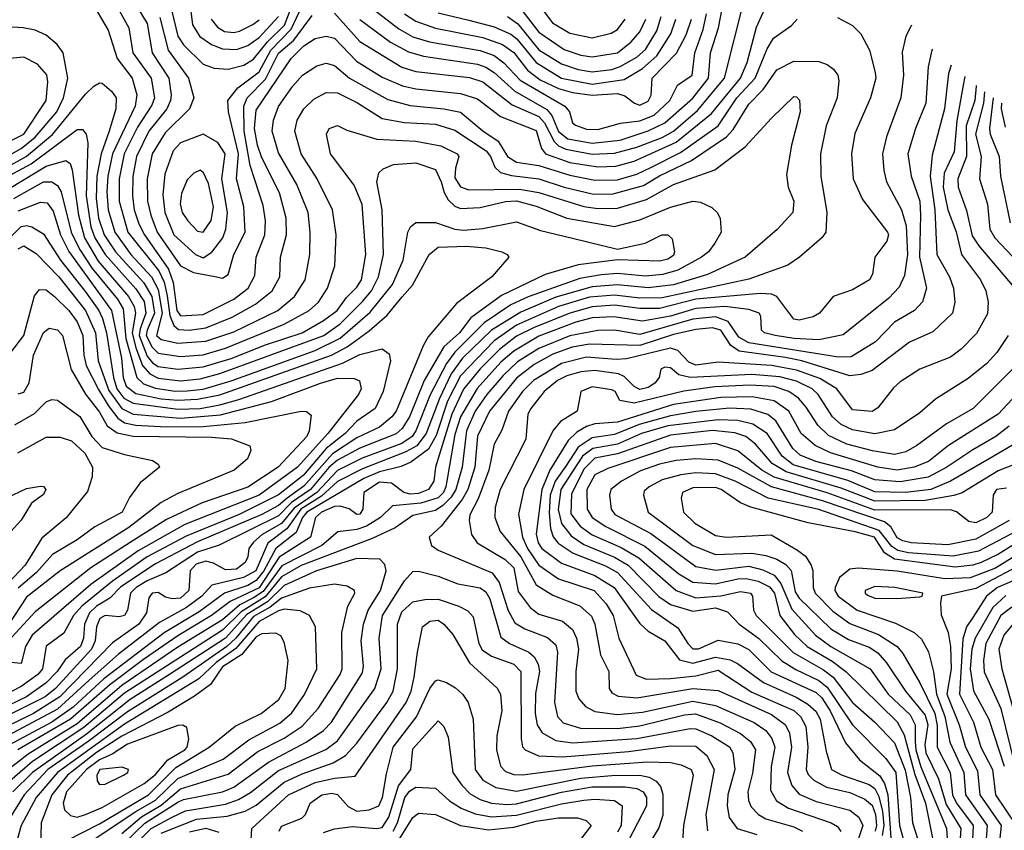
# Model space of a CAD drawing. Extents: x 501367 to 657802, y 482273 to 547541.
# Tile 711 of 714: x 626570 to 630087, y 512008 to 514904. Entities that reach past the tile are written whole.
import ezdxf

# ---------------------------------------------------------------- set-up
doc = ezdxf.new("R2010")
doc.units = 0

msp = doc.modelspace()

# ---------------------------------------------------------------- linework, layer by layer
at = {"layer": '0CON20XD'}
for points in [[(627084.9, 515054.9), (627135, 514844.7), (627155, 514813.8), (627225, 514744.3), (627265, 514730.6), (627315, 514727.3), (627371.1, 514741.1), (627405, 514762.2), (627455, 514825.1), (627515.7, 514884.3), (627560.6, 514999.4)], [(626898.8, 514985), (626960.2, 514875), (626973.8, 514785), (627040.3, 514695), (627052, 514625), (627042.1, 514597.9), (626990.6, 514519.4), (626943.4, 514425), (626925.5, 514335), (626925.6, 514255), (626956.4, 514145), (627066.6, 514006.6), (627085.8, 513965.8), (627097, 513917), (627106.8, 513846.8), (627120.8, 513810.8), (627137.5, 513797.5), (627175, 513795.1), (627235, 513802.4), (627329.1, 513840.9), (627412.5, 513887.5), (627472, 513935), (627498.9, 513985), (627501.2, 514055), (627522.7, 514135), (627522.4, 514195), (627498.1, 514285), (627435, 514410), (627419.3, 514455), (627408.5, 514515), (627415, 514580.8), (627540.2, 514765), (627585, 514809.8), (627625, 514836.4), (627665, 514844.8), (627695, 514837.4), (627773.5, 514755), (627865, 514698.1), (627937.7, 514667.7), (627985, 514656.5), (628145, 514640.2), (628205, 514621.2), (628287.5, 514557.5), (628415, 514507.7), (628433.8, 514443.8), (628448.8, 514425), (628535, 514393.3), (628635, 514377.7), (628699.4, 514380.6), (628765, 514397.9), (628915, 514465.8), (629041.8, 514568.2), (629144.3, 514695), (629169.1, 514750.9), (629202.5, 514877.5), (629261, 515009)], [(626823.5, 514973.5), (626886.4, 514866.4), (626918.2, 514765), (626971.6, 514695), (626989, 514635), (626982.2, 514595), (626902.1, 514425), (626885.3, 514345), (626881.2, 514288.8), (626886.2, 514225), (626910.2, 514145), (626966.9, 514065), (627041.3, 513985), (627065, 513939.6), (627079.1, 513855), (627059.1, 513775), (627075, 513761.5), (627135, 513748.5), (627235, 513754.9), (627335, 513789.1), (627492.8, 513865), (627552.2, 513915), (627589.8, 513975), (627606.1, 514065), (627607.2, 514145), (627600, 514215), (627560.4, 514315), (627495, 514427.8), (627472, 514505), (627476.3, 514545), (627495, 514593.1), (627545, 514665.3), (627580.9, 514705), (627631, 514739), (627665, 514747.9), (627695, 514740.5), (627748.8, 514695), (627885, 514618), (627965, 514596.9), (628085.4, 514585.4), (628145, 514573), (628225, 514506.5), (628279.8, 514469.8), (628312.5, 514415), (628344.5, 514394.5), (628425, 514382.4), (628535, 514348.1), (628625, 514330.4), (628705, 514332.1), (628775, 514351.7), (628825, 514375.8), (628930.8, 514429.2), (629065.6, 514524.4), (629131.3, 514625), (629197.1, 514695), (629239.9, 514800.1), (629262.4, 514837.6), (629327.5, 514882.5), (629347.5, 514905)], [(626968.8, 514985), (627025, 514890.4), (627043.5, 514785), (627103, 514695), (627111.2, 514635), (627109.4, 514615), (627095.8, 514585), (627032, 514505), (626987.3, 514415), (626974, 514344), (626972.6, 514275), (626979.6, 514225), (626995.7, 514175), (627016.2, 514135), (627102.1, 514012.2), (627118.7, 513965), (627131.6, 513865), (627145, 513845.7), (627225, 513850.6), (627335.1, 513904.9), (627386.6, 513945), (627410.3, 513989.7), (627415.2, 514055), (627446.3, 514135), (627448.4, 514185), (627439.9, 514239.9), (627393.3, 514383.3), (627371.6, 514505), (627370.5, 514595), (627383.1, 514625), (627448.6, 514691.4), (627495, 514784), (627549, 514831), (627615, 514919.1)], [(627071.2, 514911.2), (627100.7, 514795), (627172.7, 514695), (627192.4, 514625), (627176.4, 514585), (627090.1, 514499.9), (627043.4, 514425), (627025.7, 514335), (627027.1, 514255), (627038.4, 514205), (627061.5, 514145), (627145, 514024.7), (627190.5, 514000.5), (627266.8, 513986.8), (627295, 513980.4), (627315, 513992.9), (627335.6, 514065), (627375.5, 514145), (627370.8, 514235), (627344.6, 514335), (627351.8, 514425), (627316.2, 514575), (627314.2, 514615), (627349.3, 514660.7), (627425, 514717.5), (627467.5, 514795), (627540.4, 514869.6), (627588.8, 514975)], [(627176.6, 514975), (627187, 514885), (627213.4, 514843.4), (627255.4, 514815), (627295, 514799), (627345, 514797.7), (627385, 514811.5), (627425, 514839.5), (627495.1, 514915)], [(627695, 514926.6), (627785, 514825.2), (627935, 514733.5), (627985, 514718.5), (628176.8, 514696.8), (628225, 514682.2), (628329.7, 514599.7), (628425, 514557.8), (628444.5, 514535), (628478.8, 514468.9), (628495, 514452.9), (628520.9, 514440.9), (628615, 514422.8), (628695, 514426.4), (628775, 514447.8), (628865, 514482.9), (628905, 514505.6), (628990.9, 514579.1), (629087.5, 514695), (629158, 514975)], [(627775, 514988), (627925, 514870.5), (627975, 514842.8), (628034.5, 514824.5), (628215, 514793.4), (628265, 514776), (628300, 514750), (628357.6, 514687.6), (628517.2, 514595), (628534.1, 514575), (628544.7, 514535), (628555, 514527.2), (628595, 514512.7), (628635, 514511.3), (628716, 514534), (628785, 514542.7), (628836.8, 514563.2), (628892.9, 514615), (628920.3, 514669.7), (628971.8, 514705), (628981.8, 514785), (629011.5, 514868.5), (629023.1, 514925)], [(627785, 514904.1), (627895, 514823.5), (627958.7, 514788.7), (628012.9, 514773), (628205, 514744.6), (628235, 514734.6), (628265, 514715.2), (628338.5, 514648.5), (628453.2, 514583.2), (628471, 514561), (628495, 514504.5), (628528.6, 514478.6), (628615, 514462.9), (628715, 514473.2), (628815, 514507.2), (628875, 514535.7), (628975, 514623.8), (629031.1, 514695), (629037.6, 514785), (629066.7, 514875), (629085.5, 514975)], [(628418.9, 514965), (628473, 514893), (628535, 514855.5), (628615, 514839.4), (628682.9, 514855), (628705, 514868.4), (628732.6, 514905)], [(627944.1, 514924.1), (627985, 514898.9), (628055, 514873.5), (628225, 514839.9), (628294.6, 514814.6), (628335, 514786.1), (628383.9, 514723.9), (628429.1, 514689.1), (628495, 514658), (628545, 514643.3), (628615, 514634), (628705, 514640.2), (628731.5, 514631.5), (628766.7, 514605), (628785, 514598.9), (628815, 514612.6), (628825.8, 514634.2), (628829.1, 514695), (628915.9, 514784.1), (628950.9, 514849.1), (628969.3, 514905)], [(628065, 514927.8), (628175, 514901.5), (628265, 514878.2), (628325, 514851.8), (628345.9, 514835), (628415, 514750.4), (628505.9, 514695), (628615, 514672.9), (628729.4, 514690.6), (628795, 514729.7), (628846, 514775), (628896.4, 514853.6), (628914.3, 514905)], [(628355, 514948.9), (628425, 514858.8), (628515, 514796.8), (628575, 514776.9), (628615, 514770.7), (628705, 514785.5), (628754.8, 514825), (628785, 514859.7), (628806.3, 514905)], [(629491.2, 514911.2), (629545, 514882.9), (629575, 514852.9), (629606.2, 514795), (629626.4, 514715), (629627.9, 514695), (629609.7, 514625), (629553.4, 514496.6), (629541.2, 514425), (629547.6, 514335), (629581, 514261), (629670.4, 514145), (629673.6, 514135), (629667.5, 514112.5), (629624.2, 514055), (629616.5, 513995), (629605.6, 513975), (629545, 513938.5), (629475.4, 513914.6), (629427.3, 513855), (629405, 513842.6), (629355, 513830), (629335, 513833.9), (629275, 513914.8), (629255, 513922.8), (629215, 513925.1), (628985, 513904.9), (628855, 513871.8), (628785, 513871.5), (628695, 513884.2), (628615, 513878.5), (628535, 513855.7), (628405, 513802.5), (628345, 513772.9), (628284.1, 513725.9), (628215, 513656.8), (628155, 513583.8), (628113.8, 513495), (628055.8, 513305), (628049.6, 513255), (628030, 513225), (627995, 513210.9), (627965, 513209.4), (627942.6, 513215), (627897.9, 513247.9), (627855, 513251.2), (627799.2, 513215), (627796, 513155), (627785, 513137.7), (627775, 513136.2), (627746.7, 513156.7), (627715, 513166.5), (627695, 513164.9), (627647.9, 513145), (627626.5, 513125), (627608.5, 513055), (627496.5, 512983.5), (627425, 512874.6), (627321.8, 512825), (627255.2, 512775), (627135, 512702.7), (627012.2, 512617.8), (626892, 512528), (626751.8, 512405), (626563.6, 512295)], [(627254.4, 514905), (627276.8, 514876.8), (627302, 514862), (627335, 514858.3), (627355, 514863), (627403.5, 514886.5), (627425, 514903.7)], [(628312.2, 514915), (628349.3, 514889.3), (628425, 514796.4), (628505, 514746.2), (628565, 514725.4), (628615, 514717.2), (628685, 514725.4), (628715, 514735.9), (628775, 514769.9), (628805, 514797.5), (628846.4, 514863.6), (628862, 514915)], [(626473.4, 514386.6), (626575, 514443.8), (626625, 514483.6), (626702.4, 514575), (626726.8, 514625), (626742.6, 514695), (626725.3, 514785), (626704.6, 514815), (626665, 514848.9), (626625, 514866.2), (626582.5, 514875)], [(626582.5, 514875), (626505, 514879.5)], [(629756.5, 514883.4), (629755, 514881.9), (629735.7, 514844.3), (629722.1, 514787.9), (629726.5, 514705), (629717.9, 514625), (629666.9, 514485), (629651.7, 514425), (629657.2, 514365), (629666.3, 514325), (629719.6, 514225), (629737, 514167), (629741.2, 514065), (629730.6, 513989.4), (629711.7, 513948.3), (629675, 513909.2), (629511.9, 513778.1), (629425, 513760.5), (629335, 513764.4), (629268.9, 513775), (629230.6, 513785), (629219.4, 513795), (629217.8, 513845), (629211.9, 513855), (629175, 513869), (629089.1, 513879.1), (628985, 513872.6), (628895, 513844.1), (628795, 513827.2), (628692.7, 513842.7), (628615, 513838.2), (628557, 513823), (628425, 513772.8), (628335, 513720.2), (628289.3, 513680.7), (628204, 513586), (628144.6, 513484.6), (628125, 513421.5), (628092.2, 513235), (628083.5, 513215), (628065, 513195.5), (628003.1, 513176.9), (627902.3, 513167.7), (627858.4, 513125), (627809.5, 513095), (627775, 513082.7), (627706.2, 513073.8), (627649, 513025), (627507, 512953), (627439.4, 512860.6), (627405, 512838), (627356.1, 512813.9), (627295, 512760.5), (627135, 512662.5), (626935.1, 512524.9), (626775, 512388.4), (626600.1, 512279.9), (626510.3, 512209.7)], [(629830.3, 514798.2), (629827.9, 514795), (629814.8, 514735.2), (629806.8, 514605), (629769.8, 514515), (629742.6, 514425), (629754.8, 514345), (629785, 514255.8), (629787.4, 514205), (629784.2, 514055), (629809, 513945), (629794.4, 513895.6), (629766.4, 513865), (629695, 513823.3), (629626.8, 513753.2), (629540.2, 513699.8), (629495, 513698.4), (629175, 513749.8), (629139.2, 513769.2), (629100.8, 513825), (629055, 513841.8), (628975, 513833.9), (628785, 513778.8), (628695, 513794.4), (628635, 513794), (628535.8, 513774.3), (628425, 513728.7), (628348.4, 513681.6), (628296.8, 513633.2), (628238.4, 513565), (628196.9, 513505), (628166.6, 513435), (628150.2, 513305), (628127.6, 513225), (628111.6, 513198.4), (628082, 513168), (628055, 513150.7), (627975, 513132.9), (627911.8, 513088.2), (627829, 513051), (627575, 512954.3), (627505, 512913.6), (627447.4, 512842.6), (627361, 512789), (627295, 512722.9), (626945, 512497.7), (626799.3, 512375), (626616.2, 512253.8), (626525.1, 512174.9)], [(626485, 514444.8), (626585.1, 514495), (626664.8, 514615), (626671.1, 514681.1), (626666.9, 514706.9), (626634.3, 514744.3), (626585, 514769.4), (626495, 514761.1)], [(626889.4, 514505), (626861.3, 514425), (626845.8, 514344.2), (626842.8, 514265), (626852.1, 514195), (626872.4, 514135), (626912.2, 514075), (627013.9, 513963.9), (627042.7, 513915), (627052.1, 513855), (627025.6, 513795), (627022.5, 513775), (627043.4, 513733.4), (627065, 513712.1), (627145, 513700.7), (627225, 513706.7), (627305, 513730.5), (627515, 513816), (627604.7, 513865), (627637.5, 513895), (627670.2, 513945), (627695.7, 514024.3), (627700.3, 514135), (627687.4, 514225), (627632.9, 514335), (627575.2, 514425), (627553.1, 514505), (627561.1, 514545), (627585, 514585.4), (627620.6, 514619.4), (627665, 514643.1), (627705, 514642.6), (627777, 514607), (627865, 514551.3), (627945, 514536.8), (628055, 514530.2), (628125, 514509.3), (628236.3, 514435), (628252.2, 514415), (628267.1, 514377.1), (628287.7, 514357.7), (628327, 514347), (628425, 514335.6), (628515, 514305.4), (628615, 514281.4), (628685, 514280.1), (628798.6, 514311.4), (628855, 514345.6), (628969.3, 514400.7), (629095.1, 514484.9), (629118.2, 514511.8), (629175, 514602.3), (629226.1, 514653.9), (629275, 514724.7), (629335, 514755.7), (629424.5, 514754.5), (629455, 514743.2), (629477.1, 514727.1), (629492.2, 514705), (629495.7, 514685), (629489.7, 514625), (629451.2, 514525), (629431.2, 514425), (629431.4, 514345), (629453.2, 514215), (629449.1, 514145), (629435.5, 514125), (629355.2, 514054.8), (629313.4, 514026.6), (629175, 513976.9), (628865, 513910.6), (628785, 513909.3), (628695, 513920.1), (628605, 513912.3), (628495, 513878.8), (628345, 513812.6), (628265, 513756.8), (628145, 513631), (628098.8, 513541.2), (628058.3, 513418.3), (628030.9, 513369.1), (627967, 513323), (627932.6, 513307.4), (627855, 513288.8), (627800, 513265), (627596.1, 513145), (627580.4, 513125), (627558.2, 513071.8), (627484.9, 513015), (627442.6, 512935), (627415, 512900.2), (627385, 512882.9), (627301.3, 512855), (627211.1, 512788.9), (627086.8, 512713.2), (626870.8, 512549.2), (626761.7, 512448.3), (626685.3, 512394.7), (626516.2, 512303.8)], [(629897.6, 514741.8), (629888.3, 514711.7), (629874.1, 514585), (629829.8, 514420.2), (629822.3, 514345), (629839.5, 514225), (629846.2, 514065), (629891, 513985), (629905.3, 513945), (629910.6, 513895), (629901.8, 513855), (629831.7, 513788.3), (629748.7, 513751.3), (629615, 513650.9), (629574.2, 513635.8), (629535, 513631.3), (629364.5, 513684.5), (629305, 513697.1), (629139.5, 513719.5), (629110, 513740), (629075, 513794.1), (629045, 513803.2), (628985, 513797.2), (628905, 513778.9), (628785, 513740.1), (628605, 513745.1), (628543.9, 513733.9), (628475, 513709), (628408.3, 513671.7), (628345, 513623), (628247.8, 513505), (628205, 513416.2), (628196, 513305), (628170.6, 513225), (628150.6, 513189.4), (628076, 513094), (628032.9, 513055), (628041.5, 513025), (628065, 513009.2), (628257.5, 512927.5), (628283.2, 512893.2), (628315, 512793.2), (628339.3, 512749.3), (628375, 512727.8), (628455, 512696.9), (628485, 512670.9), (628491.6, 512645), (628480, 512465), (628491.1, 512415), (628511.6, 512391.6), (628573.3, 512373.4), (628705, 512372), (628785, 512381.6), (628945, 512420.4), (628984.4, 512424.4), (629072.1, 512392.1), (629145, 512353.8), (629180, 512325), (629198, 512295), (629187.8, 512212.2), (629171.5, 512145), (629173.1, 512115), (629182.4, 512092.4), (629208.7, 512065), (629235, 512049.2), (629335, 512020.2), (629366.7, 512005)], [(626485, 514355.9), (626593.7, 514415), (626686.8, 514493.2), (626805, 514637.5), (626835, 514665.9), (626855, 514677.6), (626865, 514677.1), (626898.6, 514648.6), (626915.3, 514625), (626913.8, 514585), (626889.4, 514505)], [(629945.9, 514701.3), (629940.5, 514669.5), (629918.1, 514541.9), (629908, 514432), (629872, 514355), (629868.6, 514305), (629884.9, 514225), (629915.5, 514145.5), (629934.3, 514065), (630002.2, 513975), (630021.6, 513935), (630030, 513895), (630027.1, 513852.9), (629987.5, 513782.5), (629932.9, 513727.1), (629895, 513698.4), (629785, 513655.3), (629715, 513610), (629691.1, 513588.9), (629635, 513517.7), (629615, 513503.7), (629545, 513510), (629488.9, 513585), (629428.1, 513621.9), (629345, 513652.3), (629255, 513668.9), (629065, 513680.1), (628985, 513669.1), (628960.8, 513680.8), (628921.5, 513721.5), (628895, 513730.5), (628737.3, 513692.7), (628700.7, 513689.3), (628595, 513698.1), (628505, 513676.1), (628405.5, 513615), (628366.2, 513575), (628315.9, 513505), (628292.4, 513437.6), (628265, 513387.5), (628245.5, 513295), (628207.5, 513192.4), (628177.7, 513135), (628175.7, 513114.3), (628184.2, 513065), (628204.7, 513035), (628304.7, 512975), (628335, 512945.7), (628350.7, 512860.7), (628393.7, 512803.7), (628425, 512780.2), (628509.6, 512755), (628545.2, 512725), (628559.3, 512695), (628565.9, 512655), (628556.4, 512575), (628556.8, 512505), (628567.6, 512477.6), (628590.8, 512450.8), (628625, 512432.8), (628705, 512421.9), (628795, 512430.5), (628975, 512469.8), (629055, 512453.6), (629193.7, 512393.7), (629235, 512364.7), (629256.3, 512336.3), (629267, 512305), (629254.4, 512235.6), (629251.9, 512151.9), (629272.9, 512112.9), (629316.7, 512086.7), (629469.1, 512035), (629491.9, 512021.9), (629503.3, 512003.3)], [(629986.9, 514668.7), (629986.6, 514666.6), (629981.6, 514615), (629950.4, 514525), (629952, 514415), (629921.6, 514335), (629922.6, 514305), (629951.8, 514221.8), (629971.9, 514131.9), (629995.6, 514095.6), (630115.8, 513955)], [(630016.9, 514646.5), (630012.3, 514605), (629984.1, 514495), (630004.8, 514415), (629998.4, 514335), (630027.2, 514245), (630035.7, 514155), (630053, 514125), (630204.7, 513965)], [(626505, 514331.1), (626611.6, 514388.4), (626775, 514511.8), (626795, 514511.3), (626807.6, 514495), (626813.3, 514463.3), (626808, 514275), (626824.2, 514164.2), (626838.8, 514125), (626874.9, 514065), (626985, 513942), (627015, 513896.7), (627020.6, 513855), (627000.1, 513799.9), (626997.3, 513775), (627025, 513701.5), (627045, 513677.7), (627065, 513665.3), (627135, 513655.1), (627225, 513663.8), (627325, 513693.1), (627448, 513742), (627578.8, 513785), (627655, 513829.1), (627703.8, 513865), (627738.1, 513911.9), (627775, 513948.6), (627790.6, 513975), (627806.7, 514065), (627793.4, 514243.4), (627765, 514312.5), (627680.7, 514425), (627665.6, 514495), (627675.8, 514515), (627705, 514525.4), (627738.9, 514508.9), (627846.4, 514476.4), (627985, 514469.2), (628075, 514453.6), (628132.7, 514425), (628139.2, 514415), (628126.8, 514373.2), (628125, 514339.2), (628145, 514306.1), (628175, 514295.9), (628355, 514298.8), (628425, 514286.5), (628585, 514236.7), (628635, 514229.3), (628705, 514229.9), (628808.6, 514261.4), (628905, 514314.8), (629053.1, 514366.9), (629161, 514449), (629255, 514552.2), (629335, 514629.1), (629345, 514628.5), (629355.8, 514615.8), (629358.4, 514575), (629326.5, 514455), (629308.9, 514351.1), (629315.4, 514305), (629335.4, 514255), (629332.2, 514215), (629275.3, 514154.7), (629161.5, 514055), (629027.1, 513992.9), (628905, 513956.2), (628815, 513946.1), (628705, 513956), (628615, 513950), (628485, 513912.9), (628360.5, 513859.5), (628255.1, 513794.9), (628152.3, 513695), (628110.9, 513639.1), (628069.3, 513550.7), (628021.7, 513425), (627988.5, 513381.5), (627950, 513360), (627795, 513299.7), (627705, 513253.7), (627648, 513202), (627574.3, 513155), (627524.7, 513085.3), (627456.5, 513033.5), (627413.4, 512935), (627369.1, 512910.9), (627256.4, 512883.6), (627220.3, 512845), (627165.6, 512804.4), (627069.2, 512750.8), (626922.8, 512637.2), (626818.6, 512545), (626705, 512441.1), (626492.5, 512327.5)], [(630047.3, 514624.2), (630034.3, 514515), (630036.9, 514495), (630068.6, 514415), (630073.4, 514345), (630107.6, 514177.6)], [(630076.7, 514604.9), (630076, 514585), (630089.8, 514519.8)], [(627225, 514053.2), (627256.8, 514073.2), (627295.5, 514125), (627306.2, 514155), (627312.5, 514215), (627291.8, 514335), (627303.7, 514425), (627277.9, 514465), (627225, 514495.3), (627145, 514464.2), (627118.8, 514435), (627088.1, 514351.9), (627081.5, 514278.5), (627088.9, 514215), (627120.5, 514135), (627198.1, 514065), (627225, 514053.2)], [(626495, 514278.4), (626665, 514381), (626735, 514400.7), (626750.1, 514390.1), (626757.9, 514367.9), (626780.5, 514205), (626801.8, 514125), (626850.8, 514040.8), (626958.8, 513915), (626979.3, 513879.3), (626983.6, 513855), (626972.5, 513785), (626985, 513731), (627008.4, 513668.4), (627035, 513638.2), (627065, 513623.7), (627145, 513613.4), (627215, 513620.3), (627285, 513639.5), (627656, 513775), (627715, 513817), (627795, 513896.5), (627826.5, 513935), (627851.9, 513985), (627869.8, 514065), (627864.4, 514225), (627846, 514325), (627853.1, 514356.9), (627868.7, 514371.3), (627905, 514386.9), (627985, 514392), (628055, 514368.8), (628075.9, 514324.1), (628086.1, 514286.1), (628100.4, 514260.4), (628125, 514237.5), (628145, 514229.4), (628215, 514233.2), (628305, 514254), (628345, 514256.6), (628415, 514237), (628525, 514195.1), (628695, 514165.5), (628785, 514188.6), (628895, 514233.6), (628975, 514255.8), (629002.2, 514252.2), (629042.3, 514232.3), (629061.9, 514215), (629072.5, 514195), (629075.4, 514145), (629053.6, 514105), (629030, 514075), (629005, 514055.3), (628921.5, 514008.5), (628866.9, 513993.1), (628805, 513987.7), (628705, 513996.5), (628647.6, 513992.4), (628570.4, 513979.6), (628385.9, 513914.1), (628325, 513884.9), (628229.7, 513820.3), (628124.3, 513715.7), (628094.2, 513675.8), (628036.5, 513563.5), (627985.7, 513435), (627972.4, 513415), (627935, 513390.3), (627792.9, 513337.1), (627705, 513293.3), (627631, 513215), (627550.7, 513159.3), (627505, 513104), (627436.1, 513065), (627405, 513037.3), (627389.2, 513015), (627385.5, 512985), (627375.6, 512965), (627345, 512940.5), (627305, 512938.6), (627262.4, 512962.4), (627235, 512970), (627201.1, 512958.9), (627179.1, 512935), (627174.8, 512865), (627145, 512837), (627114.4, 512834.4), (627090.7, 512840.7), (627065, 512857.3), (627042.9, 512855), (627031.5, 512838.5), (627023.4, 512785), (626995.5, 512745), (626902.1, 512677.9), (626714, 512485), (626619.4, 512425), (626474.8, 512355)], [(627225, 514144.7), (627253.9, 514186.1), (627263, 514235), (627245, 514318.8), (627227.2, 514357.2), (627215, 514366), (627192.5, 514355), (627168.3, 514331.8), (627147.6, 514282.4), (627143.6, 514246.4), (627150.2, 514215), (627170.3, 514185), (627205, 514148.6), (627225, 514144.7)], [(626548.8, 514265), (626655, 514324.5), (626684.8, 514324.8), (626705, 514311.1), (626718.2, 514288.2), (626754.3, 514145), (626784.3, 514084.3), (626829.6, 514015), (626919.2, 513905), (626940.3, 513870.3), (626949.3, 513765), (626988.3, 513625), (627013, 513603), (627055, 513587.5), (627125, 513576.8), (627168, 513578), (627225, 513584), (627325, 513613.2), (627625, 513722.1), (627715, 513765.8), (627821.5, 513858.5), (627902, 513958), (627939.6, 514045), (627956, 514145), (627966.3, 514163.7), (627985, 514179.1), (628055, 514179.5), (628125, 514155.6), (628155, 514151.7), (628225, 514157.2), (628345, 514181.8), (628430.7, 514150.7), (628545, 514123.8), (628705, 514083.8), (628803.8, 514105), (628863.8, 514135), (628885.4, 514135.4), (628901.1, 514121.1), (628909.7, 514075), (628905, 514060.9), (628885, 514048.5), (628855, 514041.6), (628705, 514046.3), (628565, 514027.7), (628447, 513993), (628291.1, 513918.9), (628181.2, 513838.8), (628141.7, 513785), (628085.4, 513734.6), (628015.1, 513615), (627962.3, 513485), (627936.2, 513443.8), (627915, 513423.8), (627785, 513373.3), (627705, 513330.5), (627675, 513304.3), (627609.1, 513225), (627541.5, 513178.5), (627495, 513130.9), (627283.1, 513026.9), (627205, 513002.1), (627092.3, 512927.7), (627025, 512899.5), (626986.7, 512875), (626966.4, 512855), (626955.6, 512795), (626945, 512775.3), (626925, 512770.2), (626875, 512775.2), (626856.7, 512765), (626845.1, 512735), (626839.9, 512685), (626826.7, 512655), (626698.5, 512515), (626661.6, 512485), (626443.5, 512376.5)], [(626565, 514220.4), (626645, 514252), (626668.9, 514248.9), (626690.2, 514220.2), (626715.5, 514135), (626745.7, 514075.7), (626898.7, 513865), (626933.3, 513695), (626940.1, 513625), (626950.8, 513595), (626985, 513568.2), (627075, 513549.7), (627135, 513544), (627205, 513547.7), (627285, 513563.5), (627684.2, 513705.8), (627739.8, 513735), (627818.1, 513791.9), (627882.3, 513847.7), (627936.3, 513913.7), (627973.2, 513955), (628032.9, 514065), (628065, 514090.6), (628164.6, 514094.6), (628235, 514088.8), (628292.9, 514075), (628311.4, 514065), (628316.9, 514055), (628257.1, 513985), (628130.4, 513889.6), (628029.6, 513770.4), (628011.2, 513738.8), (627914.5, 513505), (627899.6, 513485), (627855, 513447.8), (627775, 513409.6), (627687, 513353), (627585, 513237), (627525.1, 513194.9), (627495, 513168.4), (627435, 513136.5), (627205, 513038.5), (627055, 512960), (626932, 512878), (626892.4, 512837.6), (626845, 512808.7), (626819.2, 512785), (626802.2, 512745), (626797.8, 512695), (626786.8, 512665), (626732.8, 512617.2), (626703.8, 512575), (626665.1, 512535), (626595, 512484.9), (626405, 512394.5)], [(626505, 514094.8), (626575, 514164.8), (626595, 514168.4), (626613.9, 514163.9), (626655, 514138.8), (626715.9, 514045), (626805, 513932), (626853.2, 513865), (626866.3, 513836.3), (626880.4, 513785), (626904.7, 513625), (626917.6, 513585), (626941.7, 513551.7), (626975, 513533.3), (627135, 513511.9), (627215, 513515.1), (627285, 513527.8), (627353.5, 513546.5), (627723.6, 513676.4), (627785, 513708.1), (627865, 513727.9), (627890.2, 513710.2), (627894.6, 513685), (627868.9, 513575), (627839.4, 513515), (627775, 513470), (627733.3, 513425), (627665, 513372.1), (627582.2, 513275), (627495, 513206.3), (627354.1, 513135.9), (627165, 513058.6), (627025, 512984.5), (626901.6, 512898.4), (626791.8, 512808.2), (626761.9, 512775), (626727.5, 512712.5), (626665, 512665.9), (626651.9, 512585), (626635.2, 512565), (626575, 512522)], [(626565, 514085.2), (626585, 514095.6), (626628.9, 514068.9), (626709.4, 513985), (626804.9, 513865), (626840.9, 513785), (626850.2, 513685), (626888.9, 513578.9), (626935, 513514.7), (626975, 513494.9), (627145, 513480.2), (627287.7, 513492.3), (627469.7, 513540.3), (627644.7, 513605.3), (627705, 513622.7), (627765, 513622.4), (627783.7, 513613.7), (627789.5, 513585), (627780, 513565), (627670.6, 513425), (627563, 513305), (627425.2, 513205), (627160, 513100), (626993.5, 513006.5), (626824, 512886), (626615.2, 512705)], [(626535, 513710.5), (626585.5, 513775), (626622.7, 513917.3), (626640.6, 513939.4), (626665, 513938.2), (626695, 513915.2), (626745.6, 513865), (626775, 513824.7), (626796.3, 513775), (626799.4, 513705), (626808, 513668), (626852.2, 513582.2), (626885.7, 513525), (626920.4, 513480.4), (626945, 513464), (626985, 513455.8), (627095, 513449.1), (627225, 513450.8), (627375.3, 513464.7), (627575, 513505.2), (627595, 513503.6), (627610.9, 513490.9), (627603.8, 513435), (627595.6, 513415), (627493.3, 513305), (627385, 513234.2), (627222.3, 513177.7), (627095, 513118.4), (626964.4, 513035.6), (626824.2, 512945.8), (626625, 512788.3), (626542, 512698)], [(626565, 513567.2), (626585, 513572.9), (626603.8, 513606.2), (626619.5, 513705), (626655, 513786.1), (626675, 513801.6), (626705, 513796.4), (626723.6, 513775), (626754.4, 513654.4), (626805.5, 513565.5), (626855, 513501.2), (626882.5, 513452.4), (626918.3, 513428.3), (626975, 513416.1), (627255, 513412.9), (627327, 513407), (627391.9, 513381.9), (627395.7, 513365), (627383.3, 513335), (627336.5, 513295), (627135, 513210.8), (627075, 513179.3), (626960.5, 513089.5), (626715, 512934.8), (626595, 512841.2), (626529, 512741)], [(630100.8, 513775), (630060, 513715), (630025, 513675.9), (629958.4, 513621.6), (629841.8, 513548.2), (629785, 513499.6), (629695, 513438.7), (629625, 513424.8), (629545, 513438.1), (629505, 513457.6), (629474, 513485), (629422.7, 513565), (629400.9, 513585), (629345, 513612.6), (629285, 513628.5), (629185, 513636.4), (628965.5, 513625.5), (628925.1, 513635.1), (628895, 513660), (628875, 513662.7), (628860, 513655), (628854, 513625), (628838.4, 513605), (628815, 513590), (628785, 513583), (628765, 513594), (628729.2, 513629.2), (628709.1, 513639.1), (628625, 513651), (628575, 513645.9), (628525, 513631.9), (628491.4, 513615), (628443.2, 513575), (628395.6, 513515), (628385.6, 513495), (628378.3, 513405), (628286.9, 513225), (628268.8, 513161.2), (628267.8, 513125), (628286.7, 513075), (628360.7, 512985), (628415.1, 512885.1), (628475, 512847.7), (628570.4, 512810.4), (628612.6, 512772.6), (628624.8, 512744.8), (628644.8, 512634.8), (628674.6, 512575), (628676.2, 512515), (628685, 512498.8), (628707.8, 512487.8), (628775, 512480.9), (628975, 512514.4), (629065, 512507.6), (629255, 512421.4), (629306.1, 512385), (629319.8, 512355), (629327.5, 512305), (629313.3, 512215), (629328.1, 512168.1), (629355, 512137), (629415, 512111.2), (629535, 512080.2), (629568, 512055), (629582.4, 512025), (629561.8, 511965)], [(630155.3, 513695), (629976, 513515), (629880.1, 513459.9), (629775, 513382.4), (629735, 513360.4), (629695, 513350.4), (629615.9, 513364.1), (629525, 513387.8), (629458.8, 513418.8), (629420.6, 513455), (629379.7, 513519.7), (629351.6, 513551.6), (629317.6, 513575), (629265, 513594), (629177.9, 513597.9), (629052.6, 513592.6), (628942.9, 513577.1), (628765, 513534.1), (628713.9, 513543.9), (628696.9, 513575), (628685, 513581.5), (628615, 513591.7), (628574.5, 513575), (628561.2, 513505), (628502.1, 513467.9), (628474.8, 513435.2), (628371.2, 513225), (628352.1, 513137.9), (628365.6, 513055), (628384.2, 513015), (628425, 512955.5), (628495, 512905.8), (628621.9, 512865), (628665, 512817.4), (628690, 512775), (628710.6, 512695), (628772.2, 512562.2), (628808.5, 512548.5), (628895, 512550), (628985, 512560.3), (629065, 512579.7), (629185, 512501.7), (629335, 512435.7), (629359.2, 512415), (629378.6, 512378.6), (629385.1, 512305), (629379.3, 512225), (629387.1, 512207.1), (629407, 512187), (629451.9, 512161.9), (629535, 512142.9), (629588.8, 512118.8), (629615, 512098.3), (629626.8, 512065), (629630.3, 512025), (629625.7, 512005)], [(630181.3, 513618.7), (630065, 513494), (629887.8, 513382.2), (629815.8, 513325), (629765.5, 513305), (629705, 513294.9), (629635, 513305.1), (629466.3, 513356.3), (629412.1, 513382.1), (629361.6, 513425), (629317.3, 513505), (629265, 513542.2), (629186.1, 513556.1), (629075, 513554.7), (628905, 513528.9), (628705, 513466.5), (628625, 513459.9), (628595, 513451.1), (628559.7, 513430.3), (628529.1, 513400.9), (628464.4, 513295), (628435.1, 513224.9), (628415, 513066.2), (628422.3, 513035), (628435.2, 513015), (628505, 512962.4), (628625, 512918.4), (628693.2, 512875), (628785, 512746.9), (628815, 512719.3), (628875, 512685.3), (628926.6, 512616.6), (628975, 512604.9), (629055, 512626.2), (629107.4, 512617.4), (629134.2, 512604.2), (629226.5, 512536.5), (629344.2, 512484.2), (629385, 512459.2), (629413.8, 512433.8), (629429.9, 512405), (629450.6, 512290.6), (629469.6, 512225), (629507.9, 512205), (629605, 512171.5), (629625, 512157), (629639.4, 512129.4), (629652.3, 512075), (629656.6, 512025), (629651, 511989)], [(626553, 513457), (626622.6, 513497.4), (626665, 513538.2), (626685, 513546.4), (626705, 513544.5), (626785, 513485.8), (626828.4, 513415), (626865, 513376), (626945, 513350.9), (627045, 513328.9), (627065, 513316), (627070, 513305), (627000.6, 513249.4), (626962.8, 513197.2), (626936.7, 513145), (626838, 513092), (626775, 513045.2), (626687, 512993), (626630.7, 512929.3), (626565, 512873.1)], [(630105, 513452), (630056.8, 513415), (629975, 513366.8), (629882.2, 513305), (629815, 513269), (629715, 513252.7), (629625, 513260.1), (629541.6, 513291.6), (629414, 513325), (629357.9, 513347.9), (629332.2, 513372.2), (629270.6, 513470.6), (629242.8, 513492.8), (629182.1, 513512.1), (629105, 513515.9), (628985, 513504.5), (628895, 513488.9), (628782.8, 513457.2), (628695, 513422.4), (628615, 513409.8), (628565, 513377.3), (628520.6, 513309.4), (628482.3, 513255), (628465.2, 513205), (628461.7, 513141.7), (628466.2, 513086.2), (628475.9, 513055.9), (628493.8, 513033.8), (628547.7, 512997.7), (628662.3, 512952.3), (628705, 512928.8), (628827.3, 512797.3), (628921.2, 512731.2), (628956.7, 512675), (628975, 512656.7), (628995, 512656.6), (629065, 512687.2), (629135.3, 512674.7), (629175, 512653.5), (629254.4, 512574.4), (629415, 512500.4), (629435, 512481.6), (629464.9, 512435), (629520.1, 512320.1), (629569.4, 512259.4), (629642.7, 512202.7), (629659.5, 512175), (629670.8, 512135), (629684.6, 511945)], [(630116.7, 513383.4), (630033.1, 513335), (629895.3, 513254.7), (629825.1, 513224.9), (629734.7, 513215.3), (629625, 513217.7), (629528.2, 513258.2), (629333.1, 513313.1), (629294.2, 513345), (629239.6, 513425), (629188.5, 513458.5), (629135, 513471.9), (629065, 513474.9), (628885, 513452.7), (628790.8, 513425), (628705, 513388), (628617.8, 513372.2), (628580, 513345), (628545, 513289.4), (628503.1, 513225), (628493.9, 513153.9), (628505, 513103.8), (628540.3, 513060.3), (628585, 513028.7), (628695, 512984), (628743.7, 512955), (628853.5, 512843.5), (628895, 512814.9), (628975, 512790.9), (629055, 512802.8), (629098.9, 512788.9), (629140, 512745), (629209.4, 512695), (629292.9, 512612.9), (629342.1, 512582.1), (629425, 512543.2), (629455, 512520), (629545, 512384.8), (629664.2, 512264.2), (629699.1, 512215), (629712.8, 512025), (629734.9, 511944.9)], [(626563.4, 513356.6), (626665, 513412.2), (626715, 513412.4), (626755, 513399.2), (626803.3, 513355), (626830.2, 513305), (626829.4, 513270.6), (626812, 513218), (626736.3, 513123.7), (626648.8, 513051.2), (626589.5, 512955), (626529.6, 512890.4)], [(630131.8, 513318.2), (630065, 513292.5), (629936.7, 513213.3), (629906.5, 513203.5), (629805, 513185.9), (629625, 513184.1), (629505, 513230.4), (629308.3, 513288.3), (629258.5, 513318.5), (629198, 513388), (629163.6, 513415), (629125, 513428.5), (629045, 513436), (628895, 513419.4), (628705, 513353.3), (628625, 513338), (628585, 513298.1), (628540.8, 513209.2), (628539.1, 513139.1), (628572.7, 513095), (628615, 513064.1), (628718.6, 513018.6), (628781.6, 512981.6), (628915, 512864.8), (628985, 512839), (629074.1, 512845.9), (629145, 512860.9), (629180, 512855), (629188.2, 512845), (629191.8, 512795), (629200.3, 512775), (629333.1, 512643.1), (629441.5, 512581.5), (629475.7, 512555), (629545, 512464.8), (629625, 512394.8), (629695, 512320.7), (629733.2, 512223.2), (629752.1, 512125), (629759.4, 512035), (629787.7, 511945)], [(630095, 513229.8), (630059.6, 513225), (630047.4, 513205), (630044.3, 513145), (630024.7, 513125), (629985, 513106.7), (629960.7, 513110.7), (629915.9, 513145.9), (629895, 513153.2), (629625, 513151.7), (629455, 513213.2), (629265, 513270.1), (629221.4, 513295), (629135, 513363.8), (629055, 513389.7), (628895, 513375.3), (628671.1, 513301.1), (628625, 513278.4), (628596.3, 513225), (628597.2, 513155), (628614.8, 513125), (628663.3, 513093.3), (628803, 513023), (628924.5, 512924.5), (628974.9, 512894.9), (629055, 512889.1), (629135, 512906.6), (629165, 512907.5), (629207.6, 512897.6), (629248.1, 512878.1), (629266.1, 512855), (629285.1, 512775.1), (629337.5, 512707.5), (629382.8, 512665), (629472.1, 512612.1), (629521, 512575), (629705, 512395.6), (629729.1, 512349.1), (629767.1, 512207.2), (629806.2, 512105), (629835.9, 511955.9)], [(630104.7, 513115.3), (629985, 513048.2), (629885, 513027.8), (629755, 513034.9), (629725, 513042.3), (629705, 513053.1), (629682.3, 513092.3), (629659.5, 513109.5), (629437.5, 513185), (629255, 513234.5), (629135, 513302), (629065, 513329.9), (628985, 513334.9), (628915, 513328.6), (628855, 513315.6), (628787.9, 513292.1), (628720, 513255), (628682.1, 513225), (628677.2, 513205), (628683.3, 513155), (628695.7, 513135.7), (628825, 513068.9), (628985, 512950.2), (629057.2, 512937.2), (629175, 512951.5), (629225, 512938.6), (629265, 512919.6), (629289.3, 512889.3), (629328.4, 512798.4), (629412.6, 512705), (629468.1, 512665), (629608.1, 512585), (629672.2, 512495), (629750.8, 512420.8), (629769.2, 512385), (629769.2, 512325), (629771.2, 512295), (629789.4, 512235), (629881, 512015), (629885.4, 511945)], [(630244.4, 513135.6), (629995, 513005.3), (629905, 512986.8), (629745, 512999.2), (629707.1, 513007.1), (629685, 513022.2), (629640.4, 513079.6), (629425, 513153.8), (629244, 513194), (629125.8, 513255.8), (629055, 513281.7), (628985, 513285.1), (628931.7, 513278.3), (628865, 513260.3), (628818.7, 513235), (628801, 513219), (628797.8, 513205), (628814.7, 513145), (628975, 513025.6), (629055, 512993.4), (629185, 512998), (629235, 512990), (629275, 512976.1), (629307.1, 512957.1), (629326.2, 512936.2), (629340.2, 512860.2), (629355, 512837.3), (629467.9, 512728), (629530.1, 512690.1), (629605, 512662.2), (629635, 512641.9), (629666.6, 512606.6), (629733.8, 512505), (629805, 512420), (629813.5, 512385), (629803.6, 512315), (629807.4, 512285), (629851.6, 512191.6), (629879.9, 512099.9), (629931.6, 512015), (629920.7, 511855)], [(626524.5, 513195.5), (626595, 513228.9), (626645, 513237.5), (626655.7, 513235.7), (626664, 513225), (626655, 513208), (626612.9, 513177.1), (626575, 513116), (626538.6, 513075)], [(630165, 513055.9), (630066.8, 512995), (630004.9, 512965.1), (629975, 512955.3), (629911.7, 512948.3), (629695, 512976.4), (629659.2, 512999.2), (629623, 513055), (629555, 513073.7), (629386.6, 513106.6), (629182.3, 513162.3), (629145, 513177.6), (629075.3, 513225), (629055, 513232.1), (628975, 513231.8), (628937.3, 513215), (628933.2, 513195), (628940.9, 513145), (628982, 513105), (629055, 513060.6), (629095, 513054.8), (629254, 513064), (629348.6, 513008.6), (629377.2, 512987.2), (629397.3, 512955), (629403.2, 512935), (629404, 512875), (629411.6, 512855), (629475, 512790.5), (629535, 512746.3), (629638, 512708), (629704.2, 512665), (629725, 512639.6), (629785.1, 512535.1), (629839, 512425), (629847.7, 512382.3), (629847.4, 512305), (629894.1, 512215), (629902.4, 512135), (629916.8, 512105), (629976.1, 512025), (629967.8, 511855)], [(630175, 513017.8), (630055.6, 512945), (629965, 512909.9), (629875, 512906.1), (629705, 512934.3), (629565, 512944), (629535, 512940.4), (629498.8, 512911.2), (629482.5, 512875), (629481.9, 512865), (629493.3, 512845), (629561.8, 512795), (629698, 512748), (629765.1, 512715.1), (629791.4, 512691.4), (629815.8, 512645.8), (629834, 512574), (629844.5, 512495), (629874.2, 512415), (629892.4, 512322.4), (629942.4, 512215), (629948.9, 512135), (630025.6, 512025), (630014.1, 511865)], [(626945, 511963.3), (627016.9, 512033.1), (627135, 512109.1), (627155, 512118), (627295, 512145.4), (627335, 512162.2), (627458.8, 512251.2), (627593.1, 512323.1), (627655, 512364.8), (627684, 512395), (627795, 512571.2), (627798.1, 512595), (627789.8, 512685), (627798.4, 512745), (627815.5, 512795), (627858.9, 512865), (627878.9, 512935), (627875, 512957.8), (627856.5, 512976.5), (627775, 512979.1), (627630, 512935), (627515, 512883), (627455.5, 512824.5), (627381, 512779), (627305, 512694.7), (627104.7, 512564.7), (626964.6, 512475.4), (626808.5, 512351.5), (626615.8, 512215), (626545.6, 512145)], [(630175, 512971.4), (629985, 512871.6), (629862.5, 512845), (629859.5, 512820.5), (629862.1, 512777.9), (629886.1, 512715), (629894.6, 512664.6), (629897, 512585), (629881.6, 512495), (629926, 512385), (629949.1, 512305), (629991.1, 512221.1), (629999.9, 512135), (630076.4, 512025), (630065.9, 511935), (630065.6, 511865), (630106.1, 511745)], [(626969.2, 511945), (627039.6, 512015), (627115.2, 512055.2), (627162.4, 512077.6), (627305, 512102), (627351.8, 512118.2), (627395, 512142.8), (627495, 512221.2), (627663.2, 512296.8), (627705, 512328.3), (627838.7, 512515), (627861.5, 512585), (627854.2, 512695), (627865.8, 512775), (627945, 512898.9), (627975, 512932.7), (627995, 512933.5), (628065, 512915.7), (628135, 512888.7), (628215, 512874), (628235, 512860.5), (628249.3, 512835), (628288.5, 512698.5), (628320, 512675), (628388.5, 512645), (628407.8, 512627.8), (628422.1, 512602.1), (628426.9, 512575), (628413.2, 512496.8), (628411.4, 512425), (628418.3, 512385), (628436.6, 512356.6), (628485, 512329.3), (628545, 512320.3), (628775, 512335.5), (628965, 512371.9), (628985, 512370.6), (629042.7, 512345), (629105, 512306.5), (629117.5, 512285), (629124.4, 512225), (629100.2, 512135), (629097.4, 512095), (629103.8, 512053.9), (629133.3, 512015), (629202.8, 511992.8)], [(630185, 512927.7), (630062.5, 512875), (630023.3, 512845), (629975, 512768.2), (629951.9, 512735), (629938.8, 512691.2), (629927.5, 512495), (629976.9, 512395), (630003.3, 512305), (630045.4, 512225), (630055.1, 512135), (630129.9, 512025)], [(626935, 511996.4), (627005, 512056.8), (627075, 512097.7), (627145, 512156.8), (627315, 512209), (627420.7, 512289.3), (627515, 512337.5), (627579.3, 512380.7), (627636.9, 512443.1), (627714.8, 512565), (627722, 512585), (627720.7, 512715), (627741.7, 512808.3), (627767.1, 512855), (627766.5, 512865), (627739.8, 512879.8), (627695, 512886.8), (627605, 512872.6), (627505, 512837.3), (627465.1, 512805), (627405, 512771.7), (627342.6, 512695), (627310.1, 512665), (627153.5, 512555), (626955, 512431.4), (626814.4, 512325.6), (626670.8, 512225), (626586.5, 512135), (626518, 512025)], [(629704.2, 512835.7), (629785, 512842.2), (629793.3, 512845), (629796.2, 512855), (629696.7, 512875), (629625, 512878.9), (629590, 512865), (629589.6, 512855), (629598.2, 512848.2), (629625, 512837.6), (629704.2, 512835.7)], [(630093.1, 512846.9), (630045.8, 512804.2), (629983.3, 512695), (629970.9, 512655), (629965.6, 512585), (629976.9, 512506.9), (630031.8, 512405), (630087.2, 512237.2)], [(627075, 511997.7), (627201.8, 512048.2), (627311.3, 512058.7), (627375, 512077), (627415, 512097.6), (627515, 512180.1), (627579.6, 512210.4), (627690.3, 512249.7), (627734.5, 512275.5), (627775, 512318.8), (627881.2, 512465), (627903.8, 512505), (627919.7, 512585), (627919.8, 512745), (627935, 512788.4), (627975, 512823.7), (628017, 512833), (628065, 512833.6), (628139.3, 512809.3), (628171.5, 512791.5), (628190.2, 512770.2), (628210, 512675), (628222.3, 512652.3), (628255, 512630), (628335, 512601.7), (628360.7, 512575), (628361, 512335), (628366.5, 512306.5), (628376, 512295), (628423.8, 512273.8), (628510.5, 512270.5), (628745, 512290.1), (628895, 512309.4), (628985, 512308.5), (629024.9, 512274.9), (629050.4, 512225), (629021.5, 512065), (629026.8, 512006.8)], [(626804.2, 511955), (626984.5, 512075.5), (627055, 512115.8), (627135, 512193.4), (627297.4, 512262.6), (627388.6, 512331.4), (627499, 512391), (627542, 512428), (627587.3, 512492.7), (627632, 512585), (627626.6, 512735), (627605, 512775.4), (627572.5, 512792.5), (627515, 512797.6), (627495, 512792.4), (627425, 512754.1), (627342.5, 512657.5), (627272.3, 512607.7), (627210.4, 512549.6), (626945, 512387.7), (626705.3, 512215), (626628.5, 512125), (626575, 512025.3), (626509.6, 511790.4)], [(630114.4, 512805.6), (630075.1, 512774.9), (630021.5, 512675), (630012.4, 512615), (630015, 512574.5), (630075, 512442.9), (630141.5, 512171.5)], [(627395.4, 511955), (627399.2, 512015), (627530.5, 512135), (627625, 512178.8), (627695, 512194.3), (627768, 512202), (627951.1, 512465), (627968.2, 512505), (627979.8, 512555), (627990.8, 512645), (628009.1, 512735), (628034.8, 512755.2), (628065, 512758.2), (628085.4, 512745), (628117.9, 512707.9), (628176.3, 512606.3), (628276, 512516), (628287.2, 512495), (628292.8, 512435), (628274.8, 512345), (628273.5, 512295), (628287.7, 512237.7), (628305, 512217.7), (628335, 512206.9), (628366.2, 512206.2), (628615, 512238.4), (628812.5, 512252.5), (628895, 512250.2), (628932.4, 512242.4), (628968.2, 512225), (628975.3, 512205), (628941.2, 512025), (628936.5, 511945)], [(630125, 512752.3), (630085.5, 512705), (630068.1, 512655), (630078.1, 512585), (630156.7, 512305)], [(626615.2, 512705), (626591, 512665), (626575, 512604), (626515, 512610)], [(626738.2, 511971.8), (626855, 512031), (627030.3, 512135), (627128.1, 512231.9), (627247.1, 512305), (627339.8, 512380.2), (627432.5, 512425), (627495.3, 512475), (627518.1, 512515), (627528.6, 512615), (627515, 512680), (627502.9, 512702.9), (627485, 512711.8), (627435, 512710.2), (627415, 512699.7), (627364.1, 512635.9), (627295, 512592.6), (627251.2, 512528.8), (627195, 512487.2), (627100.2, 512429.8), (626935, 512344.7), (626845, 512285.7), (626740.5, 512205), (626684.6, 512135), (626647, 512035), (626644.1, 511945)], [(627497.2, 512005), (627505, 512023.5), (627578.1, 512051.9), (627590.5, 512065), (627607.5, 512105), (627649.1, 512135), (627685, 512140.5), (627705, 512135.5), (627743.3, 512093.3), (627775, 512076.3), (627818.8, 512081.2), (627853.3, 512095), (627866.6, 512125), (627879.9, 512210.1), (627903.9, 512305), (627987.1, 512412.9), (628034.8, 512515), (628055, 512541.6), (628065, 512545.8), (628095, 512536.4), (628127, 512517), (628153.6, 512493.6), (628172.2, 512465), (628190.4, 512405), (628197.2, 512225), (628225, 512187.1), (628271.4, 512161.4), (628345, 512148.1), (628575, 512194.3), (628685, 512204.1), (628785.1, 512205.1), (628818.5, 512198.5), (628844, 512184), (628858.7, 512165), (628867.5, 512137.5), (628867.3, 512062.7), (628853.4, 512016.6), (628803.5, 511935)], [(626575, 512522), (626391.8, 512428.2)], [(627655, 512000.3), (627695, 512012.9), (627758.5, 512021.5), (627845, 512014.1), (627865, 512018.5), (627888.3, 512055), (627922.7, 512167.3), (627967.9, 512225), (627975, 512299.5), (628065, 512399.5), (628085, 512379.4), (628100.7, 512340.7), (628117.5, 512215), (628149, 512169), (628178.7, 512138.7), (628215, 512118), (628255.7, 512105), (628310.8, 512100.8), (628345, 512102.3), (628505, 512144.5), (628615, 512162.9), (628733.1, 512163.1), (628775, 512157.6), (628797.6, 512145), (628808.5, 512125), (628809.5, 512095), (628746.1, 511973.9)], [(626775, 512055.5), (626805, 512064.2), (626865, 512090), (627015, 512175.5), (627055, 512207), (627099.6, 512260.4), (627159.5, 512295), (627167.9, 512305), (627173.9, 512335), (627166.7, 512375), (627153.2, 512383.2), (627135, 512382.9), (626955, 512315.3), (626900, 512280), (626855, 512259.8), (626808.8, 512225), (626737, 512145), (626725.2, 512105), (626730.8, 512080.8), (626751.3, 512061.4), (626775, 512055.5)], [(626855, 512171.2), (626875, 512173.1), (626941.5, 512205), (626956.2, 512215), (626958.5, 512225), (626935, 512234.2), (626856.2, 512225), (626845.2, 512205), (626847.4, 512185), (626855, 512171.2)], [(627904.7, 512005), (627919.6, 512035), (627945.7, 512125), (627962.2, 512147.8), (627985, 512161.8), (628055, 512159.1), (628105, 512114), (628146.7, 512086.7), (628196.6, 512066.6), (628255, 512056.3), (628345, 512061.9), (628505, 512102.4), (628585.7, 512115.7), (628625, 512119.4), (628695, 512114.4), (628721.6, 512095), (628718.2, 512025), (628705, 512001.9)], [(627913.3, 511956.7), (627975, 512053.4), (627995, 512069.7), (628055, 512064.8), (628145, 512025.4), (628245, 512009.7), (628335, 512019.1), (628415, 512040.4), (628495, 512053), (628562.2, 512052.2), (628593, 512043), (628611.2, 512025), (628573.5, 511975)], [(627177.3, 512002.7), (627235.4, 512015.5), (627281.9, 512001.9)]]:
    msp.add_lwpolyline(points, dxfattribs=at)

doc.saveas('drawing.dxf')
